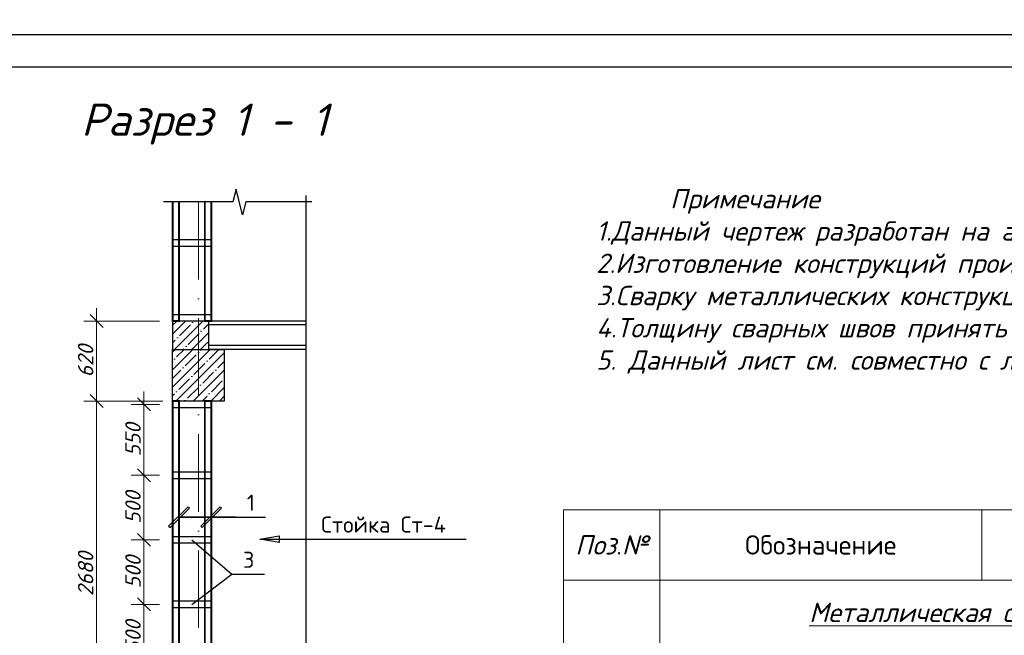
# Model space of a CAD drawing. Header units: millimetres. Extents: x 363306 to 7757304, y 1022887 to 1207196.
# Tile 346 of 656: x 1475028 to 1490294, y 1079366 to 1088906. Entities that reach past the tile are written whole.
import ezdxf

# ---------------------------------------------------------------- set-up
doc = ezdxf.new("R2010")
doc.units = ezdxf.units.MM
doc.linetypes.add('ACAD_ISO10W100', pattern=[18, 12, -3, 0, -3])
for name, color, linetype in [('0 @ 100', 7, 'Continuous'), ('kcd_tx', 7, 'Continuous'), ('O3SAD', 1, 'Continuous'), ('Штрих', 7, 'Continuous')]:
    doc.layers.add(name, color=color, linetype=linetype)
doc.layers.add('Сечения', color=1, linetype='Continuous', lineweight=30)
doc.layers.add('Специикация', color=7, linetype='Continuous', lineweight=13)
doc.styles.add('Arial', font='arial.ttf')
doc.styles.add('iso', font='isocpeur.TTF')
doc.styles.add('ISOCPEUR', font='isocpeur.TTF')
doc.styles.get("Standard").update_dxf_attribs({"font": 'isocpeui.ttf'})
doc.styles.add('ГОСТ 2.304', font='isocpeui.ttf')
doc.dimstyles.new('Санжар', dxfattribs={"dimtxt": 240, "dimasz": 200, "dimexe": 200, "dimexo": 200, "dimgap": 50, "dimtad": 1, "dimdec": 0, "dimtxsty": 'Standard', "dimblk": 'OBLIQUE', "dimcen": 2.5, "dimdle": 200, "dimclrd": 152, "dimclre": 152, "dimclrt": 152, "dimadec": 0, "dimazin": 0, "dimtfac": 1, "dimtdec": 0, "dimtmove": 0, "dimatfit": 3, "dimldrblk": 'OBLIQUE', "dimfxl": 0, "dimlwd": 0, "dimlwe": 0, "dimarcsym": 0})

# ---------------------------------------------------------------- blocks, each defined once
blk = doc.blocks.new('_Oblique')
at = {"color": 0, "linetype": 'ByBlock', "lineweight": -2}
blk.add_line((-0.5, -0.5), (0.5, 0.5), dxfattribs=at)
blk = doc.blocks.new('*D1179')
at = {"layer": 'Defpoints', "color": 0, "lineweight": 25, "transparency": 16777216}
for p in [(1476955, 1079845), (1477398, 1079845), (1477398, 1078845)]:
    blk.add_point(p, dxfattribs=at)
at = {"layer": 'kcd_tx', "lineweight": 0, "transparency": 16777216}
for p, q in [((1476955, 1078645), (1476955, 1080045)), ((1477198, 1079845), (1476755, 1079845)), ((1477198, 1078845), (1476755, 1078845))]:
    blk.add_line(p, q, dxfattribs=at)
at = {"layer": 'kcd_tx', "lineweight": 0, "transparency": 16777216, "xscale": 200, "yscale": 200, "zscale": 200}
for p, rotation in [((1476955, 1079845), 90), ((1476955, 1078845), 270)]:
    blk.add_blockref('_Oblique', p, dxfattribs=dict(at, rotation=rotation))
at = {"layer": 'kcd_tx', "lineweight": 30, "transparency": 16777216, "insert": (1476785, 1079345), "char_height": 240, "attachment_point": 5, "rotation": 90, "bg_fill": 3, "box_fill_scale": 1.1, "bg_fill_color": 256, "bg_fill_true_color": 13158600, "bg_fill_transparency": 0}
blk.add_mtext('500', dxfattribs=at)
blk = doc.blocks.new('*D1180')
at = {"layer": 'Defpoints', "color": 0, "lineweight": 25, "transparency": 16777216}
for p in [(1476955, 1080845), (1477398, 1080845), (1477398, 1079845)]:
    blk.add_point(p, dxfattribs=at)
at = {"layer": 'kcd_tx', "lineweight": 0, "transparency": 16777216}
for p, q in [((1476955, 1079645), (1476955, 1081045)), ((1477198, 1080845), (1476755, 1080845)), ((1477198, 1079845), (1476755, 1079845))]:
    blk.add_line(p, q, dxfattribs=at)
at = {"layer": 'kcd_tx', "lineweight": 0, "transparency": 16777216, "xscale": 200, "yscale": 200, "zscale": 200}
for p, rotation in [((1476955, 1080845), 90), ((1476955, 1079845), 270)]:
    blk.add_blockref('_Oblique', p, dxfattribs=dict(at, rotation=rotation))
at = {"layer": 'kcd_tx', "lineweight": 30, "transparency": 16777216, "insert": (1476785, 1080345), "char_height": 240, "attachment_point": 5, "rotation": 90, "bg_fill": 3, "box_fill_scale": 1.1, "bg_fill_color": 256, "bg_fill_true_color": 13158600, "bg_fill_transparency": 0}
blk.add_mtext('500', dxfattribs=at)
blk = doc.blocks.new('*D1181')
at = {"layer": 'Defpoints', "color": 0, "lineweight": 25, "transparency": 16777216}
for p in [(1476955, 1081845), (1477398, 1081845), (1477398, 1080845)]:
    blk.add_point(p, dxfattribs=at)
at = {"layer": 'kcd_tx', "lineweight": 0, "transparency": 16777216}
for p, q in [((1476955, 1080645), (1476955, 1082045)), ((1477198, 1081845), (1476755, 1081845)), ((1477198, 1080845), (1476755, 1080845))]:
    blk.add_line(p, q, dxfattribs=at)
at = {"layer": 'kcd_tx', "lineweight": 0, "transparency": 16777216, "xscale": 200, "yscale": 200, "zscale": 200}
for p, rotation in [((1476955, 1081845), 90), ((1476955, 1080845), 270)]:
    blk.add_blockref('_Oblique', p, dxfattribs=dict(at, rotation=rotation))
at = {"layer": 'kcd_tx', "lineweight": 30, "transparency": 16777216, "insert": (1476785, 1081345), "char_height": 240, "attachment_point": 5, "rotation": 90, "bg_fill": 3, "box_fill_scale": 1.1, "bg_fill_color": 256, "bg_fill_true_color": 13158600, "bg_fill_transparency": 0}
blk.add_mtext('500', dxfattribs=at)
blk = doc.blocks.new('*D1182')
at = {"layer": 'Defpoints', "color": 0, "lineweight": 25, "transparency": 16777216}
for p in [(1476955, 1082945), (1477398, 1082945), (1477398, 1081845)]:
    blk.add_point(p, dxfattribs=at)
at = {"layer": 'kcd_tx', "lineweight": 0, "transparency": 16777216}
for p, q in [((1476955, 1081645), (1476955, 1083145)), ((1477198, 1082945), (1476755, 1082945)), ((1477198, 1081845), (1476755, 1081845))]:
    blk.add_line(p, q, dxfattribs=at)
at = {"layer": 'kcd_tx', "lineweight": 0, "transparency": 16777216, "xscale": 200, "yscale": 200, "zscale": 200}
for p, rotation in [((1476955, 1082945), 90), ((1476955, 1081845), 270)]:
    blk.add_blockref('_Oblique', p, dxfattribs=dict(at, rotation=rotation))
at = {"layer": 'kcd_tx', "lineweight": 30, "transparency": 16777216, "insert": (1476785, 1082395), "char_height": 240, "attachment_point": 5, "rotation": 90, "bg_fill": 3, "box_fill_scale": 1.1, "bg_fill_color": 256, "bg_fill_true_color": 13158600, "bg_fill_transparency": 0}
blk.add_mtext('550', dxfattribs=at)
blk = doc.blocks.new('*D1185')
at = {"layer": 'Defpoints', "color": 0, "lineweight": 25, "transparency": 16777216}
for p in [(1476220, 1082995), (1477448, 1082995), (1477398, 1077635)]:
    blk.add_point(p, dxfattribs=at)
at = {"layer": 'kcd_tx', "lineweight": 0, "transparency": 16777216}
for p, q in [((1476220, 1077435), (1476220, 1083195)), ((1477248, 1082995), (1476020, 1082995)), ((1477198, 1077635), (1476020, 1077635))]:
    blk.add_line(p, q, dxfattribs=at)
at = {"layer": 'kcd_tx', "lineweight": 0, "transparency": 16777216, "xscale": 200, "yscale": 200, "zscale": 200}
for p, rotation in [((1476220, 1082995), 90), ((1476220, 1077635), 270)]:
    blk.add_blockref('_Oblique', p, dxfattribs=dict(at, rotation=rotation))
at = {"layer": 'kcd_tx', "lineweight": 30, "transparency": 16777216, "insert": (1476050, 1080315), "char_height": 240, "attachment_point": 5, "rotation": 90, "bg_fill": 3, "box_fill_scale": 1.1, "bg_fill_color": 256, "bg_fill_true_color": 13158600, "bg_fill_transparency": 0}
blk.add_mtext('2680', dxfattribs=at)
blk = doc.blocks.new('*D1186')
at = {"layer": 'Defpoints', "color": 0, "lineweight": 25, "transparency": 16777216}
for p in [(1476220, 1084235), (1477398, 1084235), (1477448, 1082995)]:
    blk.add_point(p, dxfattribs=at)
at = {"layer": 'kcd_tx', "lineweight": 0, "transparency": 16777216}
for p, q in [((1476220, 1082795), (1476220, 1084435)), ((1477198, 1084235), (1476020, 1084235)), ((1477248, 1082995), (1476020, 1082995))]:
    blk.add_line(p, q, dxfattribs=at)
at = {"layer": 'kcd_tx', "lineweight": 0, "transparency": 16777216, "xscale": 200, "yscale": 200, "zscale": 200}
for p, rotation in [((1476220, 1084235), 90), ((1476220, 1082995), 270)]:
    blk.add_blockref('_Oblique', p, dxfattribs=dict(at, rotation=rotation))
at = {"layer": 'kcd_tx', "lineweight": 30, "transparency": 16777216, "insert": (1476050, 1083615), "char_height": 240, "attachment_point": 5, "rotation": 90, "bg_fill": 3, "box_fill_scale": 1.1, "bg_fill_color": 256, "bg_fill_true_color": 13158600, "bg_fill_transparency": 0}
blk.add_mtext('620', dxfattribs=at)

msp = doc.modelspace()

# ---------------------------------------------------------------- hatches: boundary and pattern name
at = {"layer": 'Штрих', "lineweight": 9, "ltscale": 100}
h = msp.add_hatch(dxfattribs=at)
h.set_pattern_fill('ANSI35', color=252, scale=30, style=0)
h.set_pattern_definition([(45, (381388.14, -740722.88), (-134.703842, 134.703842), []), (45, (381522.84, -740722.88), (-134.703842, 134.703842), [238.125, -47.625, 0, -47.625])])
h.paths.add_polyline_path([(1477798.194, 1084235.224), (1477398.194, 1084235.224), (1477398.194, 1083795.224), (1477798.194, 1083795.224)])
h.paths.add_polyline_path([(1477958.194, 1084235.224), (1477798.194, 1084235.224), (1477798.194, 1083795.224), (1477958.194, 1083795.224)])
h = msp.add_hatch(dxfattribs=at)
h.set_pattern_fill('ANSI35', color=252, scale=30, style=0)
h.set_pattern_definition([(45, (1058868.62, 365909.53), (-134.70384, 134.70384), []), (45, (1059003.32, 365909.53), (-134.70384, 134.70384), [238.125, -47.625, 0, -47.625])])
h.paths.add_polyline_path([(1478198.194, 1082995.224), (1478198.194, 1083795.224), (1477398.194, 1083795.224), (1477398.194, 1082995.224)])

# ---------------------------------------------------------------- linework, layer by layer
at = {"color": 1, "linetype": 'ACAD_ISO10W100', "lineweight": 9, "ltscale": 100}
msp.add_line((1477798.194, 1086081.839), (1477798.194, 1069959.967), dxfattribs=at)
at = {"color": 18, "lineweight": 30, "true_color": 0x000000}
for p, q in [((1479466.434, 1084235.224), (1477958.194, 1084235.224)), ((1479466.434, 1084175.224), (1477958.194, 1084175.224)), ((1479466.434, 1083855.224), (1477958.194, 1083855.224)), ((1479466.434, 1083795.224), (1477958.194, 1083795.224))]:
    msp.add_line(p, q, dxfattribs=at)
at = {"lineweight": 25, "ltscale": 100}
for p, q in [((1477658.801, 1081334.385), (1477637.588, 1081355.598)), ((1477658.801, 1081334.385), (1477637.588, 1081355.598)), ((1478137.588, 1081355.598), (1477837.588, 1081055.598)), ((1478137.588, 1081355.598), (1477837.588, 1081055.598)), ((1477858.801, 1081034.385), (1478158.801, 1081334.385)), ((1477858.801, 1081034.385), (1478158.801, 1081334.385)), ((1478158.801, 1081334.385), (1478137.588, 1081355.598)), ((1478158.801, 1081334.385), (1478137.588, 1081355.598)), ((1477837.588, 1081055.598), (1477858.801, 1081034.385)), ((1477837.588, 1081055.598), (1477858.801, 1081034.385)), ((1478749.512, 1080856.483), (1479049.963, 1080906.761)), ((1479049.963, 1080906.761), (1479049.963, 1080806.205)), ((1479049.963, 1080806.205), (1478749.512, 1080856.483))]:
    msp.add_line(p, q, dxfattribs=at)
at = {"lineweight": 30}
msp.add_lwpolyline([(1462706.348, 1088178.072), (1502206.348, 1088178.072), (1502206.348, 1059478.072), (1462706.348, 1059478.072)], close=True, dxfattribs=at)
at = {"linetype": 'Continuous', "ltscale": 40}
for points in [[(1478382.314, 1086281.839), (1478332.314, 1086081.839)], [(1478482.314, 1085881.839), (1478382.314, 1086281.839)], [(1478332.314, 1086081.839), (1477259.012, 1086081.839)], [(1478532.314, 1086081.839), (1478482.314, 1085881.839)], [(1479557.997, 1086081.839), (1478532.314, 1086081.839)], [(1479466.434, 1086181.018), (1479466.434, 1078738.532)]]:
    msp.add_lwpolyline(points, dxfattribs=at)
at = {"color": 251, "lineweight": 0, "true_color": 0x636466, "const_width": 30}
for points in [[(1477498.194, 1086081.839), (1477498.194, 1084235.224), (1477398.194, 1084235.224), (1477398.194, 1086081.839)], [(1477998.194, 1086081.839), (1477998.194, 1084235.224), (1477898.194, 1084235.224), (1477898.194, 1086081.839)]]:
    msp.add_lwpolyline(points, dxfattribs=at)
at = {"color": 18, "lineweight": 30, "true_color": 0x000000}
for points in [[(1477398.194, 1083795.224), (1477958.194, 1083795.224), (1477958.194, 1084235.224), (1477398.194, 1084235.224)], [(1477398.194, 1083795.224), (1478198.194, 1083795.224), (1478198.194, 1082995.224), (1477398.194, 1082995.224)]]:
    msp.add_lwpolyline(points, close=True, dxfattribs=at)
at = {"color": 244, "lineweight": 0, "true_color": 0x991b1e, "const_width": 30}
for points in [[(1477398.194, 1082995.224), (1477498.194, 1082995.224), (1477498.194, 1077635.224), (1477398.194, 1077635.224)], [(1477898.194, 1082995.224), (1477998.194, 1082995.224), (1477998.194, 1077635.224), (1477898.194, 1077635.224)]]:
    msp.add_lwpolyline(points, close=True, dxfattribs=at)
at = {"lineweight": 25, "ltscale": 100}
for points in [[(1477998.194, 1081194.991), (1478373.795, 1081194.991)], [(1478373.795, 1081194.991), (1478840.462, 1081194.991)], [(1477698.194, 1080845.224), (1478315.538, 1080311.073)], [(1478749.512, 1080856.483), (1479526.302, 1080856.483)], [(1479526.302, 1080856.483), (1481949.219, 1080856.483)], [(1477698.194, 1079845.224), (1478315.538, 1080311.073)], [(1478315.538, 1080311.073), (1478822.546, 1080311.073)]]:
    msp.add_lwpolyline(points, dxfattribs=at)
at = {"layer": 'O3SAD', "color": 1}
msp.add_lwpolyline([(1460706.348, 1088678.072), (1502706.348, 1088678.072), (1502706.348, 1058978.072), (1460706.348, 1058978.072)], close=True, dxfattribs=at)
at = {"layer": 'Сечения', "color": 251, "true_color": 0x636466, "const_width": 20}
for points in [[(1477398.194, 1085395.224), (1477998.194, 1085395.224), (1477998.194, 1085495.224), (1477398.194, 1085495.224)], [(1477398.194, 1084235.224), (1477998.194, 1084235.224), (1477998.194, 1084335.224), (1477398.194, 1084335.224)]]:
    msp.add_lwpolyline(points, close=True, dxfattribs=at)
at = {"layer": 'Сечения', "color": 196, "true_color": 0x340872, "const_width": 20}
for points in [[(1477398.194, 1082895.224), (1477998.194, 1082895.224), (1477998.194, 1082995.224), (1477398.194, 1082995.224)], [(1477398.194, 1081795.224), (1477998.194, 1081795.224), (1477998.194, 1081895.224), (1477398.194, 1081895.224)], [(1477398.194, 1080795.224), (1477998.194, 1080795.224), (1477998.194, 1080895.224), (1477398.194, 1080895.224)], [(1477398.194, 1079795.224), (1477998.194, 1079795.224), (1477998.194, 1079895.224), (1477398.194, 1079895.224)]]:
    msp.add_lwpolyline(points, close=True, dxfattribs=at)
at = {"layer": 'Специикация', "ltscale": 100}
for p, q in [((1483460.743, 1081311.797), (1501960.743, 1081311.797)), ((1483460.743, 1081311.797), (1483460.743, 1066020.686)), ((1484952.629, 1081311.797), (1484952.629, 1066020.686)), ((1489944.515, 1081311.797), (1489944.515, 1080220.686)), ((1483460.743, 1080220.686), (1501960.743, 1080220.686))]:
    msp.add_line(p, q, dxfattribs=at)

# ---------------------------------------------------------------- texts
at = {"color": 116, "lineweight": 0, "true_color": 0x136734, "insert": (883892.483, 1087785.858), "char_height": 500, "width": 18765.00851, "attachment_point": 1, "style": 'Arial'}
msp.add_mtext('\\pi1602.2;{\\fISOCPEUR|b0|i1|c204|p34;\\L\\C256;\\c0;План ленточного фундамента для перегородки }', dxfattribs=at)
at = {"color": 18, "lineweight": 0, "true_color": 0x000000, "char_height": 500, "width": 5955.4476, "attachment_point": 1}
for insert in [(1431194.663, 1087606.338), (1475028.174, 1087606.338)]:
    msp.add_mtext('\\pi951.20865;Разрез 1 - 1', dxfattribs=dict(at, insert=insert))
at = {"lineweight": 9, "attachment_point": 1, "style": 'iso'}
for s, insert, char_height, width in [('\\pi1764.372;Примерных вид для\\P\\pi488.236;стена монтажа (Газоблок)', (1134531.899, 1087474.922, 0), 400, 9717.00309), ('\\pi1764.372;Примерных вид для\\P\\pi488.236;стена монтажа (Газоблок)', (1179462.79, 1087508.085, 0), 400, 9717.00309), ('\\pi1764.372;Примерных вид для\\P\\pi488.236;стена монтажа (Газоблок)', (1224462.79, 1087508.085, 0), 400, 9717.00309), ('\\pi1764.372;Примерных вид для\\P\\pi488.236;стена монтажа (Газоблок)', (1269531.899, 1087474.922, 0), 400, 9717.00309), ('\\pi1171.712;Крепежный \\P\\pi762.472;элемент КЭ-1', (1382779.98, 1087540.128), 400, 5098.88054), ('\\pi457.168;{\\LГоризонтальная} \\P\\pi1088.684;сетка ГС-1', (1375298.56, 1087421.862), 400, 5098.88054), ('\\pi1764.372;{\\fISOCPEUR|b0|i1|c204|p34;Примерных вид для\\P\\pi488.236;стена монтажа (Газоблок)}', (954613.151, 1083015.009), 400, 9717.00309), ('\\pi1764.372;{\\fISOCPEUR|b0|i1|c204|p34;Примерных вид для\\P\\pi488.236;стена монтажа (Газоблок)}', (999613.151, 1083015.009), 400, 9717.00309), ('\\pi1764.372;{\\fISOCPEUR|b0|i1|c204|p34;Примерных вид для\\P\\pi488.236;стена монтажа (Газоблок)}', (1044613.151, 1083015.009), 400, 9717.00309), ('\\pi35.34936;Крепежный элемент КЭ-2 \\P\\pi1192.62209;(шаг 1500 мм)', (1387921.372, 1081851.487), 300, 5098.88054), ('\\pi457.168;{\\LГоризонтальная} \\P\\pi1121.108;сетка ГС-2', (1374921.9, 1081456.843), 400, 5098.88054)]:
    msp.add_mtext(s, dxfattribs=dict(at, insert=insert, char_height=char_height, width=width))
at = {"lineweight": 15, "insert": (1483966.135, 1086281.523, -13.985), "char_height": 300, "width": 17517.07447, "attachment_point": 1, "style": 'ISOCPEUR'}
msp.add_mtext('{\\fISOCPEUR|b0|i1|c204|p34;\\C256;\\c0;      Примечание\\P1.Данный чертеж разработан на асновании чертежей\\P2.Изготовление конструкций производить согласно требованиям ГОСТ 23118-2012\\P3.Сварку металлических конструкций вести электродами типа Э-42 по ГОСТ 9467-75*\\P4.Толщину сварных швов принять t=6 мм. А все катеты швов Kf=6 мм.\\P5. Данный лист см. совместно с листом кладочных планов.}', dxfattribs=at)
at = {"lineweight": 25, "ltscale": 100, "char_height": 250, "attachment_point": 1}
for s, insert, width in [('\\fISOCPEUR|b0|i0|c0|p34;\\W1.0000000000;\\T1.0000000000;\\o\\l1', (1478548.795, 1081544.991), 225), ('{\\fISOCPEUR|b0|i0|c204|p34;Стойка Ст-4}', (1479701.302, 1081206.483), 2125), ('\\fISOCPEUR|b0|i0|c0|p34;\\W1.0000000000;\\T1.0000000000;\\o\\l3', (1478490.538, 1080661.073), 275)]:
    msp.add_mtext(s, dxfattribs=dict(at, insert=insert, width=width))
at = {"layer": '0 @ 100', "color": 7, "insert": (761996.908, 1075986.433), "char_height": 318.940213, "width": 19697.5359, "attachment_point": 4, "style": 'ГОСТ 2.304'}
msp.add_mtext('\\pi5457.36288;{\\fISOCPEUR|b1|i1|c204|p34;Характеристика участка строительства:\\P\\pi0;\\P}Расчетная зимняя температура воздух 15 °С.\\PСкоростной напор ветра   - 38кг/м2.\\PВес снегового покрова    - 50кг/м2.\\PКлассификация зданий по функциональной пожарной опасности - Ф 4.1 \\PКоэффициент надежности по назначению - 0.95\\P\\P^IПроектом разработано подъёмник для мало мобильных граждан населения грузоподъемностью 250 кг. скоростью 0,25 см/с. Двери шахт подъёмника противопожарные с пределом огнестойкости El 30. Подъёмники оборудованы кабинами габаритами 1500х1500 мм, ширина дверей кабины обеспечивает проезд инвалидной коляски. Для экстренных случаев подъёмник оснащен дополнительным аккумулятором и механическим спуском для безопасного спуска пассажира в нулевую отметку. Так же в дверях подъёмника установлены замки датчики которые открываются с ключевыми картами, чтобы открыть двери подъёмника.\\P^IС внешней и внутренней стороны наружных стен предусмотрено обшивка из аквапанелей толщиной 12,5мм с утеплением из минераловатной ваты на кварцевой основе, А =0,040 Вт/мС, толщиной 100мм. (по теплотехническому расчету). Наружная отделка из органическое стекло.\\P^IПодрядчик обязан предоставить заказчику сертификаты соответствия и пожарной безопасности на фасадную систему и все применяемые в данной системе материалы и изделия.\\PКонструкции, изделия и материалы применены по действующим стандартам, ТУ, сертификатам. На путях эвакуации используются отделочные материалы, соответствующие требованиям п. 5.25 ШНК 2.01.02-04.\\PОтделка стен с внутренней стороны окраска водоэмульсионными красками светлых тонов. Во внутренней и наружной отделке использованы современные отделочные материалы используемые на территории Республики Узбекистан.\\P^IКрыша - скатная из металлических профилированных листов с полимерными покрытиями с обеих сторон толщ.0,55мм по металлическим конструкциям.\\P^IПо периметру наружных стен устраивается бетонная отмостка. Бетон кл.В 7,5 шириной 1000 мм, толщиной 50 мм по гравийному основанию толщиной 100 мм -150 мм.\\P^IВсе строительно-монтажные работы вести согласно указаний соответствующих строительных норм и проекта производства работ (П.П.Р.) на основании ШНК 3.01.01 - 03 и КМК 3.01.02 - 00.', dxfattribs=at)
at = {"layer": 'Специикация', "ltscale": 100, "char_height": 300, "attachment_point": 5, "style": 'iso'}
for s, insert, width in [('{\\fISOCPEUR|b0|i1|c204|p34;Поз}.{\\fISOCPEUR|b0|i1|c204|p34;№}', (1484206.686, 1080766.242), 1291.88567), ('Обозначение', (1487448.572, 1080766.242), 4791.88567), ('{\\fISOCPEUR|b1|i1|c204|p34;\\L\\C256;Металлическая стойка: Ст-3}', (1489944.515, 1079720.686), 9783.77134)]:
    msp.add_mtext(s, dxfattribs=dict(at, insert=insert, width=width))

# ---------------------------------------------------------------- next in the draw order: dimensions: what is measured, and where the dimension line sits
at = {"layer": 'kcd_tx', "color": 18, "lineweight": 30, "true_color": 0x000000}
dim = msp.add_linear_dim(base=(1476955.207, 1079845.224), p1=(1477398.194, 1078845.224), p2=(1477398.194, 1079845.224), angle=90, dimstyle='Санжар', override={"dimlfac": 0.5, "dimclrd": 256, "dimclre": 256, "dimclrt": 256, "dimtmove": 1, "dimfxl": 0.18, "dimtfill": 1, "dimarcsym": 2}, dxfattribs=at)
dim.commit()
dim.dimension.update_dxf_attribs({"geometry": '*D1179', "text_midpoint": (1476785.207, 1079345.224)})

# ---------------------------------------------------------------- next in the draw order: dimensions: what is measured, and where the dimension line sits
dim = msp.add_linear_dim(base=(1476955.207, 1080845.224), p1=(1477398.194, 1079845.224), p2=(1477398.194, 1080845.224), angle=90, dimstyle='Санжар', override={"dimlfac": 0.5, "dimclrd": 256, "dimclre": 256, "dimclrt": 256, "dimtmove": 1, "dimfxl": 0.18, "dimtfill": 1, "dimarcsym": 2}, dxfattribs=at)
dim.commit()
dim.dimension.update_dxf_attribs({"geometry": '*D1180', "text_midpoint": (1476785.207, 1080345.224)})

# ---------------------------------------------------------------- next in the draw order: dimensions: what is measured, and where the dimension line sits
dim = msp.add_linear_dim(base=(1476955.207, 1081845.224), p1=(1477398.194, 1080845.224), p2=(1477398.194, 1081845.224), angle=90, dimstyle='Санжар', override={"dimlfac": 0.5, "dimclrd": 256, "dimclre": 256, "dimclrt": 256, "dimtmove": 1, "dimfxl": 0.18, "dimtfill": 1, "dimarcsym": 2}, dxfattribs=at)
dim.commit()
dim.dimension.update_dxf_attribs({"geometry": '*D1181', "text_midpoint": (1476785.207, 1081345.224)})

# ---------------------------------------------------------------- next in the draw order: dimensions: what is measured, and where the dimension line sits
dim = msp.add_linear_dim(base=(1476955.207, 1082945.224), p1=(1477398.194, 1081845.224), p2=(1477398.194, 1082945.224), angle=90, dimstyle='Санжар', override={"dimlfac": 0.5, "dimclrd": 256, "dimclre": 256, "dimclrt": 256, "dimtmove": 1, "dimfxl": 0.18, "dimtfill": 1, "dimarcsym": 2}, dxfattribs=at)
dim.commit()
dim.dimension.update_dxf_attribs({"geometry": '*D1182', "text_midpoint": (1476785.207, 1082395.224)})

# ---------------------------------------------------------------- next in the draw order: dimensions: what is measured, and where the dimension line sits
dim = msp.add_linear_dim(base=(1476219.763, 1082995.224), p1=(1477398.194, 1077635.224), p2=(1477448.194, 1082995.224), angle=90, dimstyle='Санжар', override={"dimlfac": 0.5, "dimclrd": 256, "dimclre": 256, "dimclrt": 256, "dimtmove": 1, "dimfxl": 0.18, "dimtfill": 1, "dimarcsym": 2}, dxfattribs=at)
dim.commit()
dim.dimension.update_dxf_attribs({"geometry": '*D1185', "text_midpoint": (1476049.763, 1080315.224)})

# ---------------------------------------------------------------- next in the draw order: linework, layer by layer
at = {"lineweight": 25, "ltscale": 100}
for p, q in [((1477637.588, 1081355.598), (1477337.588, 1081055.598)), ((1477637.588, 1081355.598), (1477337.588, 1081055.598)), ((1477358.801, 1081034.385), (1477658.801, 1081334.385)), ((1477358.801, 1081034.385), (1477658.801, 1081334.385)), ((1477337.588, 1081055.598), (1477358.801, 1081034.385)), ((1477337.588, 1081055.598), (1477358.801, 1081034.385))]:
    msp.add_line(p, q, dxfattribs=at)
for points in [[(1477498.194, 1081194.991), (1478373.795, 1081194.991)], [(1478373.795, 1081194.991), (1477498.194, 1081194.991)]]:
    msp.add_lwpolyline(points, dxfattribs=at)

# ---------------------------------------------------------------- next in the draw order: dimensions: what is measured, and where the dimension line sits
at = {"layer": 'kcd_tx', "color": 18, "lineweight": 30, "true_color": 0x000000}
dim = msp.add_linear_dim(base=(1476219.763, 1084235.224), p1=(1477448.194, 1082995.224), p2=(1477398.194, 1084235.224), angle=90, dimstyle='Санжар', override={"dimlfac": 0.5, "dimclrd": 256, "dimclre": 256, "dimclrt": 256, "dimtmove": 1, "dimfxl": 0.18, "dimtfill": 1, "dimarcsym": 2}, dxfattribs=at)
dim.commit()
dim.dimension.update_dxf_attribs({"geometry": '*D1186', "text_midpoint": (1476049.763, 1083615.224)})

doc.saveas('drawing.dxf')
